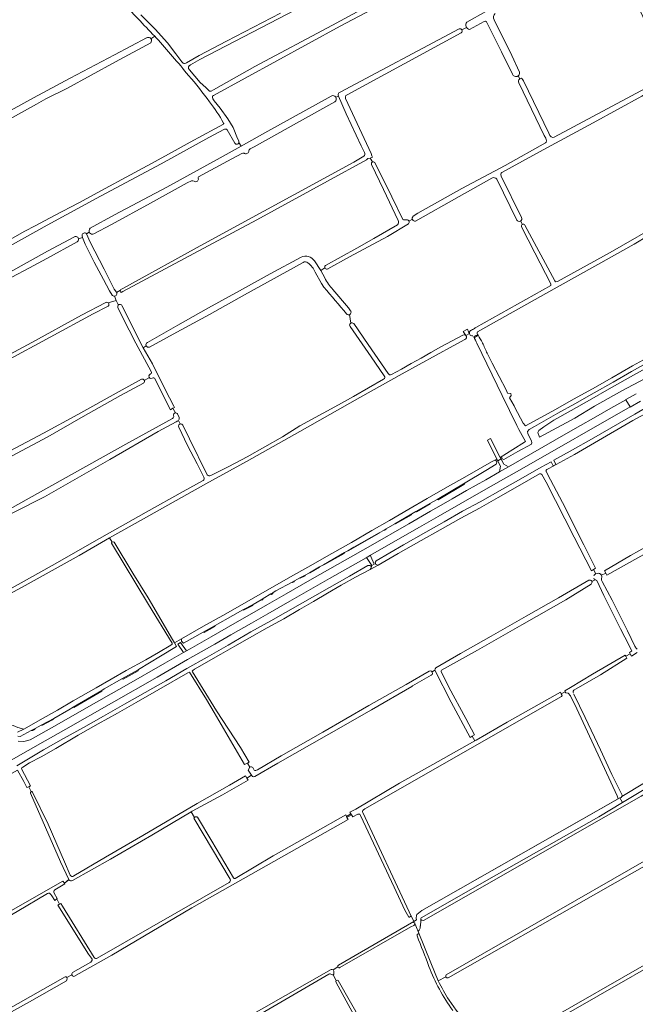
# Model space of a CAD drawing. Header units: metres. Extents: x 209813 to 223847, y 571801 to 587119.
# Tile 684 of 746: x 221455 to 221974, y 583363 to 584193. Entities that reach past the tile are written whole.
import ezdxf

# ---------------------------------------------------------------- set-up
doc = ezdxf.new("R2010")
doc.units = ezdxf.units.M
for name, color, linetype, lineweight in [('B-RO-GR-BEPLANTING_CULTUUR_BOSPLANTSOEN-GV', 8, 'Continuous', 0), ('B-RO-GR-BOUWLAND-GV', 8, 'Continuous', 0), ('B-RO-GR-GRAS-GV', 8, 'Continuous', 0), ('B-RO-KW-KUNSTWERK_STUW-GV', 8, 'Continuous', 0), ('B-RO-OG-WEG-GV', 8, 'Continuous', 0), ('B-RO-VH-ONVERHARD-GV', 8, 'Continuous', 0), ('B-RO-VH-VERHARDING_STRAATBAKSTEEN-GV', 8, 'Continuous', 0), ('B-RO-VW-MARKERING-G', 8, 'Continuous', 0)]:
    doc.layers.add(name, color=color, linetype=linetype, lineweight=lineweight)

msp = doc.modelspace()

# ---------------------------------------------------------------- linework, layer by layer
at = {"layer": 'B-RO-GR-BEPLANTING_CULTUUR_BOSPLANTSOEN-GV', "flags": 128}
msp.add_lwpolyline([(221987.68, 583901.823), (221969.919, 583892.145), (221952.106, 583881.911), (221935.517, 583872.456), (221919.882, 583863.675), (221905.473, 583855.4), (221896.94, 583850.006), (221892.614, 583846.781), (221891.872, 583845.173), (221893.17, 583841.161), (221923.156, 583857.211), (221939.642, 583867.251), (221962.774, 583880.158), (221982.437, 583890.728)], dxfattribs=at)
for points in [[(221830.569, 583802.684), (221806.909, 583788.676), (221807.658, 583788.455), (221829.496, 583801.205)], [(221801.156, 583785.415), (221788.845, 583778.474), (221789.534, 583778.208), (221801.048, 583784.89)], [(221785.476, 583776.552), (221771.184, 583768.195), (221771.648, 583768.052), (221785.143, 583775.746)], [(221757.999, 583760.504), (221736.517, 583748.309), (221731.427, 583745.379), (221731.693, 583745.169), (221757.942, 583760.124)], [(221763.982, 583763.984), (221762.065, 583762.863), (221762.534, 583762.725), (221763.81, 583763.47)], [(221728.752, 583743.839), (221710.978, 583733.596), (221711.27, 583733.435), (221728.397, 583743.082)], [(221707.621, 583731.659), (221699.228, 583726.816), (221699.412, 583726.736), (221707.592, 583731.433)], [(221695.643, 583724.793), (221691.132, 583722.377), (221691.436, 583722.305), (221695.476, 583724.324)], [(221686.437, 583719.862), (221684.505, 583718.827), (221684.946, 583718.523), (221686.394, 583719.133)], [(221668.444, 583710.079), (221666.67, 583709.024), (221667.185, 583708.592), (221668.261, 583709.18)], [(221651.558, 583700.087), (221643.052, 583695.454), (221643.6, 583695.128), (221651.388, 583699.269)], [(221660.214, 583705.184), (221658.354, 583704.077), (221659.003, 583703.757), (221659.948, 583704.212)], [(221619.492, 583682.221), (221609.54, 583676.636), (221610.389, 583676.272), (221619.29, 583681.422)], [(221554.755, 583645.036), (221540.839, 583637.377), (221541.926, 583637.046), (221554.487, 583644.117)], [(221523.936, 583627.604), (221499.717, 583613.331), (221500.328, 583613.088), (221524.01, 583626.863)], [(221483.355, 583603.917), (221472.793, 583598.173), (221474.026, 583598.142), (221482.298, 583602.644)], [(221467.618, 583595.359), (221464.451, 583593.636), (221465.825, 583593.787), (221467.332, 583594.693)]]:
    msp.add_lwpolyline(points, close=True, dxfattribs=at)
at = {"layer": 'B-RO-GR-BOUWLAND-GV', "flags": 128}
for points in [[(221618.779, 583609.005), (221612.396, 583619.788), (221598.015, 583643.078), (221596.569, 583642.372), (221572.033, 583628.199), (221552.875, 583617.377), (221537.242, 583608.285), (221520.955, 583599.266), (221503.999, 583589.761), (221485.198, 583578.651), (221472.671, 583571.633), (221463.051, 583566.403), (221457.235, 583562.914), (221456.374, 583562.116), (221456.279, 583561.533), (221463.637, 583547.02), (221462.232, 583546.322), (221464.247, 583542.163)], [(221500.283, 583470.997), (221527.001, 583486.814), (221558.489, 583505.026), (221604.382, 583532.266), (221631.69, 583547.493), (221645.293, 583555.375), (221646.355, 583553.654), (221650.291, 583555.951), (221647.473, 583560.154), (221648.91, 583562.686), (221646.756, 583566.195), (221644.264, 583564.942), (221618.779, 583609.005)], [(221462.232, 583546.322), (221460.696, 583545.559), (221458.025, 583550.685), (221452.749, 583560.261), (221376.188, 583516.93), (221365.278, 583510.114), (221331.191, 583490.728), (221285.55, 583464.138), (221284.233, 583463.511), (221285.067, 583461.689), (221303.237, 583425.866), (221325.47, 583382.908), (221326.819, 583380.065), (221326.847, 583379.641), (221326.703, 583379.263), (221326.442, 583379.056), (221328.901, 583374.773), (221407.556, 583419.003), (221491.172, 583466.519), (221492.366, 583464.882), (221496.178, 583467.93), (221489.166, 583482.88), (221463.732, 583540.788)], [(221465.593, 583541.703), (221478.707, 583514.637), (221492.6, 583483.062), (221497.318, 583471.704)], [(221478.225, 583456.166), (221452.578, 583441.054), (221410.642, 583416.712), (221312.084, 583361.812), (221268.453, 583337.662)], [(221481.684, 583454.322), (221480.93, 583455.513)], [(221515.312, 583401.824), (221512.855, 583405.099), (221486.725, 583446.31), (221488.129, 583447.197), (221486.134, 583451.713), (221484.181, 583450.466), (221481.684, 583454.322)], [(221790.022, 583420.458), (221790.002, 583421.124), (221790.106, 583421.625), (221790.452, 583422.057), (221790.988, 583422.248), (221791.437, 583422.127), (221791.751, 583421.807), (221792.001, 583421.374), (221788.346, 583430.437), (221787.134, 583429.311), (221784.605, 583428.104), (221724.902, 583393.806)], [(221499.154, 583389.482), (221514.736, 583398.322)], [(221306.259, 583280.155), (221386.161, 583325.583), (221493.012, 583386.061)], [(221494.508, 583385.395), (221498.652, 583387.547)], [(221715.476, 583388.135), (221602.822, 583322.294), (221601.775, 583322.457), (221600.316, 583322.815), (221600.027, 583323.371), (221595.208, 583320.607), (221597.24, 583317.59), (221547.52, 583289.424), (221550.61, 583280.304), (221563.757, 583241.702), (221579.327, 583193.748), (221587.378, 583169.772)], [(221719.097, 583387.692), (221721.832, 583382.922)], [(221719.611, 583390.723), (221719.726, 583388.799)], [(221723.513, 583382.738), (221752.445, 583331.854), (221750.7, 583330.857)], [(221746.838, 583335.074), (221746.726, 583335.306), (221721.603, 583381.243)]]:
    msp.add_lwpolyline(points, dxfattribs=at)
at = {"layer": 'B-RO-GR-BOUWLAND-GV'}
for points in [[(221497.318, 583471.704, 0.4291205), (221500.283, 583470.997)], [(221480.93, 583455.513, 0.4050558), (221478.225, 583456.166)], [(221800.007, 583394.679, 0.0050176), (221790.022, 583420.458)], [(221514.736, 583398.322, 0.3827117), (221515.312, 583401.824)], [(221719.04, 583391.854, -0.2142707), (221719.611, 583390.723)], [(221724.902, 583393.806, -0.4897109), (221723.118, 583394.25)], [(221820.088, 583357.596, -0.0653311), (221800.007, 583394.679)], [(221493.012, 583386.061, -0.2978702), (221494.508, 583385.395)], [(221498.652, 583387.547, -0.299557), (221499.154, 583389.482)], [(221717.884, 583387.925, 0.2756077), (221715.476, 583388.135)]]:
    msp.add_lwpolyline(points, format="xyb", dxfattribs=at)
for centre, radius, start, end in [((221464.676, 583541.219), 1.037, 27.818558, 206.264806), ((221718.657, 583388.673), 1.076, 224.089168, 6.692989), ((221722.578, 583381.965), 1.213, 39.572551, 217.723962)]:
    msp.add_arc(centre, radius, start, end, dxfattribs=at)
at = {"layer": 'B-RO-GR-GRAS-GV', "flags": 128}
for points in [[(221767.016, 584243.17), (221761.203, 584240.068), (221606.758, 584159.696), (221598.738, 584155.375), (221597.634, 584154.426), (221597.109, 584153.695), (221597.076, 584152.832), (221597.228, 584152.042), (221597.874, 584150.98), (221606.898, 584140.26), (221611.653, 584136.147), (221614.703, 584133.057), (221616.323, 584133.08), (221618.07, 584134.295), (221653.063, 584153.901), (221718.616, 584188.655), (221783.593, 584224.134), (221785.484, 584225.372)], [(221831.896, 584191.342), (221847.987, 584200.233), (221868.025, 584210.187), (221884.66, 584219.409), (221880.556, 584226.348), (221878.073, 584225.114), (221868.152, 584232.787), (221867.124, 584232.068), (221866.985, 584231.411), (221847.501, 584220.944), (221820.712, 584206.842), (221819.893, 584208.448)], [(221788.967, 584221.789), (221787.452, 584221.173), (221725.075, 584187.997), (221618.179, 584129.499), (221617.433, 584128.923), (221617.327, 584128.113), (221617.498, 584126.557), (221618.693, 584124.81), (221623.939, 584118.673), (221630.274, 584109.83), (221634.797, 584102.286), (221638.34, 584093.164), (221639.518, 584091.085)], [(221880.996, 584020.074), (221906.084, 583973.097), (221906.776, 583972.319), (221908.504, 583972.415), (221952.765, 583996.916), (222000, 584023.981), (222042.539, 584048.031), (222043.86, 584048.82), (222045.821, 584049.226), (222046.801, 584048.693), (222051.522, 584051.808), (222046.74, 584060.18), (222043.238, 584066.583), (222039.011, 584074.646), (222034.256, 584084.117), (222029.931, 584092.281), (222024.295, 584103.567), (222020.481, 584111.033), (222015.543, 584121.389), (222010.754, 584131.895), (222005.606, 584143.448), (222000.775, 584152.909), (221984.473, 584187.562), (221976.218, 584204.926)], [(221556.97, 584197.4), (221569.19, 584185.004), (221576.632, 584177.033), (221579.247, 584173.764), (221586.288, 584164.598), (221591.336, 584157.777), (221592.472, 584156.653), (221593.153, 584156.291), (221593.806, 584156.301), (221594.802, 584156.666), (221595.287, 584157), (221606.05, 584163.251), (221629.072, 584175.142), (221674.849, 584198.888)], [(221846.588, 584191.918), (221834.229, 584185.006)], [(221870.579, 584147.372), (221861.066, 584166.236), (221848.604, 584191.644)], [(221854.96, 584193.307), (221869.964, 584163.199), (221876.369, 584149.2)], [(221723.994, 584131.666), (221724.951, 584132.277), (221825.584, 584185.528)], [(221827.284, 584182.365), (221731.07, 584129.828), (221729.876, 584129.295), (221729.493, 584128.292), (221729.472, 584127.163), (221729.579, 584126.992), (221751.322, 584080.597), (221751.855, 584078.55), (221752.261, 584077.464), (221750.435, 584076.643), (221752.471, 584073.467)], [(221831.631, 584186.823), (221827.734, 584184.846)], [(221362.576, 584071.476), (221387.904, 584084.648), (221430.762, 584108.003), (221466.231, 584127.543), (221497.357, 584143.964), (221534.765, 584163.81), (221562.084, 584178.216)], [(221565.198, 584173.893), (221535.535, 584157.86), (221494.356, 584135.367), (221476.805, 584126.486), (221468.947, 584122.16), (221443.61, 584108.129), (221434.842, 584103.879), (221418.248, 584095.573), (221391.887, 584081.353), (221364.889, 584066.814)], [(221565.439, 584177.212), (221568.598, 584179.359)], [(221569.914, 584177.986), (221568.598, 584179.359)], [(221786.806, 584027.559), (221790.631, 584030.01), (221827.776, 584050.81), (221864.367, 584070.459), (221898.4, 584089.51), (221898.975, 584089.894), (221899.209, 584091.088), (221898.569, 584093.347), (221897.331, 584095.521), (221875.803, 584140.019), (221875.653, 584140.851), (221875.589, 584142.108), (221875.738, 584142.684), (221876.753, 584143.561), (221875.27, 584146.029)], [(221876.753, 584143.561), (221877.869, 584144.07), (221878.743, 584143.474), (221879.746, 584141.897), (221901.167, 584097.505), (221902.085, 584095.523), (221903.087, 584094.607), (221904.452, 584094.075), (221905.539, 584094.331), (221987.085, 584137.695), (221990.471, 584139.071), (221991.974, 584139.177), (221993.138, 584138.436), (221992.948, 584137.314), (221991.855, 584136.098), (221979.739, 584128.759), (221938.596, 584106.467), (221896.338, 584083.636), (221861.399, 584064.556)], [(221639.677, 584089.772), (221641.47, 584086.671), (221664.06, 584099.183), (221717.392, 584128.854)], [(221720.542, 584123.988), (221690.707, 584107.561), (221652.635, 584086.223), (221649.128, 584084.309)], [(221721.368, 584128.06), (221723.583, 584128.942)], [(221745.724, 584081.242), (221742.861, 584087.052), (221730.269, 584113.924), (221723.583, 584128.942)], [(221565.979, 584071.926), (221585.721, 584082.924), (221598.433, 584089.964), (221619.449, 584101.225), (221626.591, 584105.322)], [(221627.481, 584100.96), (221614.231, 584094.1), (221573.98, 584071.89), (221522.958, 584044.518), (221477.936, 584019.943), (221434.199, 583995.942), (221413.42, 583985.102), (221413.005, 583984.915)], [(221636.301, 584089.112), (221629.798, 584100.52)], [(221514.196, 584017.379), (221534.685, 584028.629), (221578.735, 584052.191), (221623.78, 584076.873), (221641.47, 584086.671)], [(221642.18, 584080.562), (221630.088, 584073.967), (221605.616, 584060.69)], [(221644.59, 584080.368), (221644.593, 584080.38)], [(221411.477, 583988.553), (221422.513, 583994.453), (221438.254, 584003.131), (221459.045, 584014.989), (221467.85, 584019.582), (221484.133, 584028.218), (221504.57, 584038.984), (221526.808, 584051.062), (221544.48, 584060.493), (221565.979, 584071.926)], [(221536.473, 583963.212), (221539.658, 583965.093), (221539.725, 583965.321), (221540.138, 583965.701), (221541.733, 583966.564), (221610.042, 584004.22), (221736.713, 584073.141), (221744.978, 584078.31)], [(221750.435, 584076.643), (221748.553, 584076.119), (221747.231, 584075.18), (221714.476, 584057.153), (221654.87, 584024.533), (221613.655, 584002.715), (221541.82, 583963.955), (221540.294, 583963.209), (221539.894, 583963.436), (221539.581, 583964.084), (221539.526, 583964.642), (221539.658, 583965.093)], [(221754.245, 584072.919), (221768.61, 584043.801), (221778.089, 584024.804)], [(221774.124, 584023.936), (221761.587, 584049.993), (221751.457, 584071.292), (221751.375, 584071.522)], [(221599.706, 584057.41), (221596.088, 584055.69), (221564.972, 584038.675), (221532.103, 584020.582), (221517.345, 584012.699)], [(221605.168, 584059.85), (221605.255, 584059.609)], [(221852.934, 584059.762), (221825.53, 584044.129), (221788.771, 584023.345)], [(221874.016, 584024.357), (221857.378, 584058.697)], [(221860.916, 584061.383), (221878.152, 584026.511)], [(221778.926, 584024.398), (221780.414, 584024.512)], [(221785.988, 584024.973), (221783.136, 584023.304)], [(221785.988, 584024.973), (221785.968, 584025.043)], [(221877.22, 584023.529), (221878.831, 584020.59)], [(221510.973, 584012.775), (221513.393, 584014.018)], [(221712.671, 583985.891), (221739.232, 584000.637), (221753.498, 584008.762), (221773.523, 584020.232)], [(221782.693, 584021.079), (221764.946, 584010.312), (221732.939, 583993.227), (221714.771, 583983.103)], [(221902.833, 583970.582), (221889.228, 583996.562), (221878.071, 584018.499)], [(221503.266, 584006.079), (221477.591, 583991.948), (221462.862, 583983.972), (221448.107, 583976.044), (221433.327, 583968.162), (221418.522, 583960.329), (221403.692, 583952.543), (221388.882, 583944.478), (221359.279, 583928.318), (221329.699, 583912.117), (221299.419, 583895.495), (221269.115, 583878.917), (221253.954, 583870.644), (221243.987, 583865.426), (221234.1, 583860.113), (221224.446, 583854.791), (221215.023, 583849.466), (221205.657, 583844.044)], [(221409.33, 583964.569), (221408.451, 583964.083), (221410.027, 583960.517), (221428.842, 583970.773), (221477.997, 583998.031), (221500.923, 584010.264)], [(221504.308, 584008.534), (221507.727, 584009.708), (221507.325, 584010.924)], [(221532.583, 583961.1), (221530.33, 583964.609), (221525.408, 583974.102), (221517.442, 583988.717), (221509.864, 584004.091), (221507.727, 584009.708)], [(221510.477, 584013.235), (221510.633, 584013.137)], [(221511.035, 584012.663), (221514.208, 584005.59), (221525.835, 583982.995), (221533.548, 583967.729), (221534.408, 583966.103), (221536.312, 583963.522)], [(222034.081, 583994.971), (222033.418, 583994.608), (222025.677, 584008.231), (222011.357, 584000.026), (221998.198, 583992.595), (221988.176, 584012.942), (221985.17, 584011.252), (221973.048, 584004.088), (221942.425, 583986.929), (221905.745, 583966.348), (221840.985, 583929.942)], [(221562.405, 583921.103), (221588.203, 583935.753), (221614.076, 583950.272), (221640.022, 583964.661), (221666.039, 583978.919), (221692.128, 583993.045)], [(221703.447, 583989.799), (221708.8, 583981.875), (221712.21, 583983.943)], [(221693.773, 583988.514), (221644.433, 583961.248), (221614.937, 583944.733), (221584.128, 583927.978), (221564.263, 583917.236)], [(221711.296, 583967.656), (221709.228, 583970.844), (221704.089, 583980.503)], [(221708.8, 583981.875), (221712.063, 583975.521)], [(221718.998, 583965.696), (221732.046, 583950.348), (221733.895, 583947.693), (221734.028, 583947.46)], [(221839.638, 583933.654), (221902.733, 583969.015)], [(221529.353, 583954.459), (221535.927, 583956.558), (221534.544, 583960.125)], [(221535.972, 583956.441), (221535.927, 583956.558)], [(221535.972, 583956.441), (221537.941, 583952.649)], [(221228.657, 583796.779), (221245.265, 583805.432), (221273.294, 583819.592), (221308.802, 583837.976), (221347.928, 583858.701), (221431.615, 583903.41), (221464.835, 583921.174), (221506.9, 583944.078), (221527.324, 583954.777)], [(221528.729, 583951.359), (221516.786, 583945.189), (221480.446, 583925.498), (221443.086, 583905.426), (221406.657, 583885.944), (221377.486, 583870.373), (221342.788, 583851.963), (221310.617, 583834.707), (221280.101, 583818.779), (221251.996, 583804.252), (221229.833, 583792.734)], [(221565.479, 583896.611), (221552.625, 583920.505), (221541.387, 583942.28), (221537.425, 583950.611)], [(221540.958, 583952.248), (221547.185, 583939.455), (221556.093, 583921.743), (221558.919, 583916.666), (221561.426, 583918.262)], [(221733.026, 583944.662), (221733.939, 583937.271)], [(221762.336, 583892.797), (221751.158, 583908.948), (221733.409, 583934.473)], [(221736.462, 583936.984), (221748.791, 583919.288), (221765.64, 583894.827)], [(221768.336, 583893.991), (221776.69, 583898.593), (221785.027, 583903.226), (221793.348, 583907.89), (221801.651, 583912.584), (221809.937, 583917.309), (221828.486, 583927.275), (221829.835, 583927.553), (221831.191, 583926.972), (221828.909, 583930.305), (221832.428, 583932.316), (221833.301, 583930.146), (221834.11, 583928.554)], [(221834.11, 583928.554), (221834.174, 583930.014), (221835.138, 583931.047)], [(221830.281, 583923.654), (221820.48, 583918.347), (221777.286, 583894.737), (221741.708, 583874.571), (221691.057, 583845.914), (221646.13, 583820.72), (221611.832, 583801.723), (221559.235, 583772.191), (221530.373, 583756.298)], [(221834.11, 583928.554), (221831.191, 583926.972)], [(221836.386, 583926.772), (221836.093, 583926.772)], [(221558.919, 583916.666), (221566.581, 583902.903), (221577.312, 583881.423), (221584.666, 583867.277), (221585.194, 583866.301), (221583.966, 583865.525)], [(221857.354, 583822.546), (221849.322, 583838.629), (221852.059, 583839.968), (221860.121, 583824.101), (221870.659, 583830.822), (221880.73, 583836.916), (221881.343, 583837.446), (221875.86, 583847.679), (221874.216, 583850.974), (221861.874, 583876.464), (221840.37, 583920.381)], [(221845.208, 583920.716), (221845.267, 583920.595)], [(221849.195, 583911.924), (221853.445, 583903.641), (221865.13, 583881.093), (221866.251, 583878.177), (221868.981, 583877.893), (221869.499, 583876.423), (221867.882, 583874.303), (221871.8, 583867.723), (221872.475, 583866.297), (221879.534, 583852.889), (221881.326, 583850.651), (221906.762, 583864.481), (221921.952, 583873.323), (221938.055, 583882.046), (221954.23, 583891.09), (221971.809, 583901.299), (221987.3, 583909.738)], [(221176.673, 583681.003), (221184.389, 583684.752), (221220.027, 583704.428), (221259.993, 583726.587), (221291.998, 583744.133), (221323.016, 583761.755), (221357.471, 583780.603), (221392.272, 583799.385), (221422.732, 583816.205), (221446.069, 583829.343), (221474.754, 583844.641), (221503.622, 583860.419), (221538.716, 583879.736), (221557.353, 583890.013)], [(221559.789, 583889.045), (221564.069, 583891.455)], [(221564.886, 583894.382), (221565.531, 583894.861)], [(221567.327, 583891.338), (221566.428, 583890.972)], [(221586.013, 583861.65), (221583.966, 583865.525), (221581.921, 583864.232), (221568.308, 583891.058)], [(221697.887, 583854.468), (221710.728, 583861.42), (221723.531, 583868.442), (221736.294, 583875.535), (221749.018, 583882.699), (221761.769, 583889.974)], [(221559.03, 583886.861), (221539.663, 583876.321), (221508.145, 583858.701), (221478.457, 583841.483), (221412.72, 583806.519), (221379.224, 583788.302), (221342.589, 583768.29), (221300.205, 583744.738), (221265.615, 583725.823), (221237.516, 583710.339), (221211.038, 583695.552)], [(221988.481, 583864.37), (221972.158, 583855.191), (221939.6, 583836.396), (221922.758, 583826.694), (221901.051, 583814.845), (221899.338, 583813.843), (221899.17, 583813.702), (221899.028, 583813.538), (221898.912, 583813.354), (221898.825, 583813.155), (221898.769, 583812.944), (221898.747, 583812.728), (221898.757, 583812.511), (221898.8, 583812.298), (221898.875, 583812.094), (221902.55, 583805.073), (221912.623, 583786.178), (221930.764, 583750.297), (221940.583, 583730.564), (221938.693, 583729.439)], [(221362.707, 583733.692), (221371.64, 583738.582), (221405.106, 583757.012), (221453.091, 583784.385), (221500.907, 583811.148), (221544.355, 583835.256), (221583.475, 583856.813)], [(221584.6, 583858.622), (221584.398, 583859.689)], [(221587.889, 583860.725), (221589.183, 583857.633)], [(221586.717, 583854.15), (221571.402, 583845.866), (221530.664, 583822.431), (221475.707, 583790.893), (221449.43, 583777.616), (221436.788, 583770.575), (221381.566, 583739.535), (221364.256, 583730.31)], [(221588.126, 583854.91), (221586.717, 583854.15)], [(221588.63, 583855.302), (221590.18, 583852.389)], [(221610.157, 583807.327), (221604.543, 583818.573), (221596.243, 583834.197), (221588.969, 583849.621)], [(221592.285, 583851.41), (221597.942, 583839.77), (221612.977, 583809.469)], [(221615.843, 583808.842), (221631.256, 583816.531), (221646.497, 583824.556), (221661.559, 583832.912), (221676.433, 583841.597), (221691.115, 583850.605), (221697.887, 583854.468)], [(221534.42, 583752.717), (221550.104, 583726.473), (221562.944, 583705.717), (221583.586, 583670.476), (221585.167, 583667.715), (221591.325, 583671.057), (221609.83, 583681.664), (221628.722, 583692.176), (221683.183, 583723.314), (221697.75, 583731.618), (221718.013, 583743.082), (221734.709, 583752.412), (221751.866, 583762.42), (221766.76, 583770.878), (221783.017, 583780.503), (221798.575, 583789.56), (221815.647, 583799.174), (221830.211, 583807.443), (221852.702, 583820.261), (221857.354, 583822.546)], [(221893.254, 583810.227), (221874.725, 583799.58), (221858.475, 583790.354), (221842.647, 583781.208), (221827.027, 583772.968), (221809.549, 583763.026), (221793.413, 583753.952), (221774.128, 583742.921), (221757.204, 583733.218), (221750.5, 583729.686), (221737.958, 583722.991), (221725.978, 583716.446), (221714.5, 583709.565), (221702.608, 583702.572), (221690.756, 583695.765), (221677.451, 583687.89), (221663.469, 583680.345), (221648.548, 583671.921), (221636.083, 583664.98), (221624.385, 583658.243), (221602.061, 583645.504), (221600.656, 583644.452), (221600.061, 583644.142)], [(221940.691, 583725.886), (221938.693, 583729.439), (221937.052, 583728.461), (221922.411, 583756.719), (221898.988, 583803.089), (221895.297, 583809.7)], [(221393.131, 583683.424), (221482.154, 583732.962), (221522.062, 583755.793), (221561.47, 583777.933), (221592.54, 583795.253), (221609.347, 583804.69)], [(221949.206, 583726.524), (221948.125, 583728.496), (221969.944, 583741.388), (222005.178, 583760.941), (222006.129, 583759.137), (222009.779, 583761.056), (222008.87, 583762.831), (222032.055, 583775.813), (222044.18, 583782.27)], [(221532.562, 583752.67), (221530.373, 583756.298), (221504.848, 583741.288), (221461.725, 583717.481), (221403.888, 583685.965), (221366.997, 583664.715), (221340.559, 583650.449), (221306.753, 583632.127), (221273.33, 583613.095), (221222.408, 583584.747), (221219.879, 583583.292)], [(222006.129, 583759.137), (222007.189, 583757.126), (221985.859, 583744.656), (221950.134, 583724.833), (221949.206, 583726.524)], [(221427.576, 583628.647), (221446.036, 583598.701), (221449.238, 583597.847), (221453.023, 583596.256), (221458.038, 583594.742), (221458.827, 583595.109), (221472.016, 583602.77), (221486.55, 583610.843), (221499.739, 583618.716), (221519.315, 583629.779), (221544.502, 583644.296), (221560.974, 583653.3), (221571.798, 583659.605), (221582.185, 583665.789), (221583.237, 583666.581), (221583.391, 583666.672), (221583.394, 583667.424), (221563.355, 583700.027), (221532.216, 583751.665)], [(221945.579, 583724.677), (221949.206, 583726.524)], [(221805.818, 583646.535), (221826.528, 583658.628), (221852.506, 583673.354), (221882.015, 583690.132), (221909.253, 583705.729), (221934.977, 583720.504)], [(221936.723, 583717.275), (221915.541, 583704.003), (221878.365, 583682.914), (221841.09, 583661.521), (221810.569, 583644.634)], [(221937.506, 583719.371), (221940.16, 583720.922)], [(221939.495, 583721.518), (221939.076, 583722.25)], [(221970.957, 583661.581), (221965.345, 583672.358), (221961.509, 583679.632), (221947.627, 583707.532), (221941.521, 583720.202)], [(221946.211, 583719.502), (221954.586, 583703.6), (221967.489, 583677.805), (221973.781, 583664.768)], [(221911.637, 583624.77), (221914.981, 583626.49), (221914.596, 583627.279), (221919.441, 583630.095), (221938.052, 583641.264), (221965.439, 583657.305), (221965.998, 583656.32)], [(221975.747, 583659.459), (221970.949, 583656.44), (221969.813, 583658.521), (221965.998, 583656.32), (221966.901, 583654.732), (221944.703, 583640.819), (221922.196, 583627.625)], [(221969.813, 583658.521), (221969.227, 583659.595), (221970.781, 583660.524)], [(221600.061, 583644.142), (221600.077, 583643.944), (221600.398, 583643.355), (221620.855, 583610.204), (221640.848, 583579.28), (221648.256, 583567.064), (221646.756, 583566.195), (221648.91, 583562.686)], [(221801.869, 583640.28), (221786.166, 583631.444), (221785.413, 583630.9), (221751.415, 583611.088), (221715.429, 583590.502), (221672.584, 583566.304), (221652.961, 583554.812)], [(221655.245, 583560.67), (221675.294, 583572.26), (221710.429, 583592.412), (221749.347, 583614.777), (221780.747, 583632.623), (221800.04, 583643.733)], [(221802.597, 583643.231), (221805.068, 583644.575)], [(221836.509, 583588.891), (221834.763, 583587.788), (221818.641, 583617.656), (221805.068, 583644.575)], [(221810.275, 583643.365), (221816.827, 583630.305), (221831.201, 583603.97), (221838.494, 583590.145), (221836.509, 583588.891), (221838.605, 583584.887), (221839.856, 583585.585), (221865.955, 583600.739), (221910.958, 583625.956), (221911.637, 583624.77)], [(221789.491, 583433.923), (221789.193, 583435.478), (221789.424, 583437.627), (221789.788, 583438.454), (221793.912, 583442.01), (221959.617, 583536.17), (221958.885, 583538.482), (221924.708, 583612.142), (221919.31, 583622.937), (221917.544, 583625.256), (221915.405, 583625.623), (221914.981, 583626.49)], [(221911.637, 583624.77), (221912.173, 583623.834)], [(221922.295, 583624.51), (221931.664, 583604.729), (221944.702, 583577.472), (221954.313, 583556.687), (221962.913, 583539.047)], [(221911.927, 583622.553), (221745.763, 583527.764), (221744.666, 583526.888)], [(221636.394, 583468.798), (221668.433, 583487.944), (221701.895, 583506.911), (221729.717, 583522.605), (221730.333, 583521.322), (221734.125, 583523.476), (221733.317, 583524.768), (221738.192, 583527.511), (221775.168, 583549.263), (221807.671, 583567.632), (221838.605, 583584.887)], [(222069.956, 583531.834), (222068.372, 583534.574), (222051.324, 583562.091), (222047.309, 583569.376), (222042.469, 583567.516), (222040.75, 583573.139), (222039.926, 583574.086), (221979.19, 583538.466), (221795.365, 583433.576), (221793.967, 583433.617), (221793.145, 583434.279), (221793.162, 583431.987), (221792.654, 583428.135), (221792.443, 583427.055), (221791.617, 583425.32), (221790.819, 583424.285), (221801.607, 583397.729), (221807.901, 583382.472)], [(221651.291, 583562.398), (221652.588, 583560.318)], [(221651.22, 583554.893), (221650.291, 583555.951), (221646.355, 583553.654), (221647.429, 583551.715), (221625.886, 583539.435), (221600.282, 583525.683)], [(221962.773, 583538.036), (221981.845, 583549.588)], [(221632.159, 583468.258), (221601.639, 583519.859), (221602.292, 583520.284), (221599.255, 583525.075), (221566.272, 583505.574), (221531.383, 583485.295), (221499.156, 583467.179)], [(221600.282, 583525.683), (221599.255, 583525.075)], [(221744.081, 583524.524), (221783.255, 583440.808), (221787.275, 583432.633), (221789.491, 583433.923)], [(221814.643, 583387.591), (222063.473, 583530.466), (222064.762, 583530.549), (222066.204, 583529.556)], [(222065.376, 583526.767), (221816.212, 583385.224)], [(221742.332, 583522.149), (221741.697, 583523.141), (221739.99, 583523.196), (221735.7, 583520.794), (221734.694, 583522.508), (221730.795, 583520.479), (221731.803, 583518.638), (221599.82, 583444.109), (221532.451, 583404.322), (221509.202, 583391.15), (221500.42, 583386.318)], [(221602.292, 583520.284), (221603.112, 583520.817), (221603.296, 583520.897), (221603.491, 583520.945), (221603.692, 583520.959), (221603.891, 583520.939), (221604.085, 583520.885), (221604.267, 583520.799), (221604.431, 583520.684), (221604.574, 583520.543), (221616.702, 583500.282), (221635.059, 583469.385)], [(221784.765, 583437.737), (221784.634, 583437.191), (221783.677, 583436.408), (221782.91, 583436.249), (221779.717, 583442.179), (221770.629, 583461.467), (221742.332, 583522.149)], [(221496.231, 583467.851), (221492.366, 583464.882), (221492.822, 583464.256), (221484.402, 583459.33)], [(221520.12, 583401.66), (221631.433, 583465.505)], [(221483.636, 583456.559), (221486.393, 583451.878), (221486.134, 583451.713), (221488.129, 583447.197), (221489.277, 583447.924), (221490.806, 583445.428)], [(221490.806, 583445.428), (221517.427, 583402.338)], [(221880.176, 583337.468), (222004.66, 583409.033), (222061.188, 583440.727)], [(221723.773, 583395.81), (221787.275, 583432.633)], [(222062.506, 583438.62), (221882.995, 583335.618)], [(221498.652, 583387.547), (221494.508, 583385.395), (221494.854, 583384.182), (221494.027, 583382.495), (221462.872, 583364.814), (221391.873, 583325.392), (221391.236, 583324.65), (221391.295, 583323.589), (221438.053, 583243.072), (221438.335, 583240.416), (221439.708, 583240.272), (221542.497, 583301.022), (221543.714, 583303.086), (221536.411, 583317.796), (221556.573, 583330.391), (221581.214, 583344.087), (221593.649, 583322.921), (221595.208, 583320.607), (221600.027, 583323.371), (221599.629, 583324.138), (221599.83, 583325.254), (221717.524, 583392.101)], [(221719.04, 583391.854), (221723.118, 583394.25)], [(221807.901, 583382.472), (221814.216, 583385.828)]]:
    msp.add_lwpolyline(points, dxfattribs=at)
at = {"layer": 'B-RO-GR-GRAS-GV'}
for points in [[(221568.598, 584179.359, -0.0007305), (221540.391, 584208.864)], [(221855.987, 584198.479, 0.3788813), (221854.96, 584193.307)], [(221848.604, 584191.644, 0.2883545), (221846.588, 584191.918)], [(221597.208, 584146.262, 0.0091904), (221569.914, 584177.986)], [(221614.925, 584123.939, 0.015657), (221597.208, 584146.262)], [(221723.583, 584128.942, -0.3026217), (221723.994, 584131.666)], [(221626.697, 584106.144, 0.0326285), (221614.925, 584123.939)], [(221626.591, 584105.322, 0.4331043), (221626.697, 584106.144)], [(221629.798, 584100.52, 0.3049366), (221627.481, 584100.96)], [(221636.515, 584088.837, -0.0742635), (221636.301, 584089.112)], [(221643.96, 584080.629, 0.2353146), (221642.18, 584080.562)], [(221644.593, 584080.38, -0.0242885), (221643.96, 584080.629)], [(221648.096, 584082.743, -0.4711065), (221644.59, 584080.368)], [(221649.128, 584084.309, 0.2490294), (221648.096, 584082.743)], [(221744.978, 584078.31, 0.3740626), (221745.724, 584081.242)], [(221861.399, 584064.556, 0.272687), (221860.808, 584061.651)], [(221601.94, 584057.03, 0.169756), (221599.706, 584057.41)], [(221605.255, 584059.609, -0.7553876), (221601.94, 584057.03)], [(221605.616, 584060.69, 0.1343311), (221605.168, 584059.85)], [(221857.378, 584058.697, 0.3507279), (221852.934, 584059.762)], [(221773.523, 584020.232, 0.3239375), (221774.124, 584023.936)], [(221778.089, 584024.804, 0.3235352), (221778.926, 584024.398)], [(221500.923, 584010.264, -0.0228197), (221501.04, 584010.318)], [(221503.429, 584006.186, -0.0411488), (221503.266, 584006.079)], [(221507.325, 584010.924, -0.6494962), (221510.477, 584013.235)], [(221510.633, 584013.137, -0.1000755), (221510.973, 584012.775)], [(221692.128, 583993.045, -0.3720032), (221703.447, 583989.799)], [(221697.918, 583988.236, 0.325253), (221693.773, 583988.514)], [(221704.089, 583980.503, 0.103633), (221697.918, 583988.236)], [(221712.063, 583975.521, 0.088757), (221718.998, 583965.696)], [(221730.446, 583945.226, 0.0056784), (221711.296, 583967.656)], [(221902.733, 583969.015, 0.2207604), (221902.833, 583970.582)], [(221527.324, 583954.777, -0.038156), (221527.485, 583954.847)], [(221835.138, 583931.047, 0.0081937), (221838.36, 583932.884)], [(221838.36, 583932.884, 0.0034445), (221839.638, 583933.654)], [(221831.191, 583926.972, -0.5456314), (221830.281, 583923.654)], [(221836.093, 583926.772, -0.3147373), (221834.11, 583928.554)], [(221837.011, 583926.527, 0.2525958), (221836.386, 583926.772)], [(221840.37, 583920.381, 0.0599299), (221837.744, 583925.5)], [(221840.985, 583929.942, 0.246432), (221840.652, 583928.423)], [(221840.652, 583928.423, -0.0018429), (221841.381, 583927.247)], [(221841.381, 583927.247, -0.010375), (221845.208, 583920.716)], [(221845.267, 583920.595, 0.0142317), (221849.195, 583911.924)], [(221565.531, 583894.861, 0.3416518), (221565.479, 583896.611)], [(221568.308, 583891.058, 0.3460364), (221567.327, 583891.338)], [(221761.769, 583889.974, 0.4251498), (221762.336, 583892.797)], [(221765.64, 583894.827, 0.404303), (221768.336, 583893.991)], [(221559.141, 583886.929, -0.0273169), (221559.03, 583886.861)], [(221583.475, 583856.813, 0.2614865), (221584.6, 583858.622)], [(221589.183, 583857.633, -0.276511), (221588.63, 583855.302)], [(221609.347, 583804.69, 0.400097), (221610.157, 583807.327)], [(221612.977, 583809.469, 0.4077586), (221615.843, 583808.842)], [(221895.297, 583809.7, 0.3642845), (221893.254, 583810.227)], [(221532.216, 583751.665, -0.3454103), (221532.562, 583752.67)], [(221532.562, 583752.67, -0.3266507), (221534.42, 583752.717)], [(221939.154, 583724.132, -0.2171768), (221940.691, 583725.886)], [(221940.931, 583725.982, -0.1220733), (221942.81, 583726.317)], [(221942.81, 583726.317, -0.0908001), (221944.789, 583725.688)], [(221945.811, 583724.043, -0.2313259), (221945.819, 583722.85)], [(221941.521, 583720.202, 0.1906568), (221940.602, 583720.746)], [(221945.819, 583722.85, 0.0801768), (221945.508, 583721.471)], [(221945.508, 583721.471, 0.1546609), (221946.211, 583719.502)], [(221970.781, 583660.524, 0.3824799), (221970.957, 583661.581)], [(221973.781, 583664.768, 0.0705505), (221975.772, 583662.259)], [(221805.068, 583644.575, -0.3170048), (221805.818, 583646.535)], [(221810.569, 583644.634, 0.3522076), (221810.275, 583643.365)], [(221912.173, 583623.834, -0.35647), (221911.927, 583622.553)], [(221922.196, 583627.625, 0.2330243), (221921.637, 583626.253)], [(221921.637, 583626.253, 0.055577), (221921.881, 583625.32)], [(221648.91, 583562.686, -0.4184385), (221651.291, 583562.398)], [(221652.588, 583560.318, 0.3650975), (221653.778, 583559.994)], [(221653.778, 583559.994, 0.0240401), (221655.245, 583560.67)], [(221652.961, 583554.812, -0.3003142), (221651.22, 583554.893)], [(221962.913, 583539.047, -0.1445167), (221962.773, 583538.036)], [(221744.666, 583526.888, 0.3523749), (221744.12, 583524.439)], [(221499.156, 583467.179, -0.380785), (221496.231, 583467.851)], [(221631.433, 583465.505, 0.4129146), (221632.174, 583468.22)], [(221635.059, 583469.385, 0.3551423), (221636.394, 583468.798)], [(221484.402, 583459.33, 0.4242023), (221483.636, 583456.559)], [(221517.427, 583402.338, 0.40376), (221520.12, 583401.66)], [(221717.524, 583392.101, -0.2660766), (221719.04, 583391.854)], [(221723.118, 583394.25, -0.4308221), (221723.773, 583395.81)], [(221500.42, 583386.318, -0.3283569), (221498.652, 583387.547)], [(221807.901, 583382.472, 0.0302702), (221816.906, 583366.196)], [(221816.906, 583366.196, 0.0023302), (221833.336, 583343.58)]]:
    msp.add_lwpolyline(points, format="xyb", dxfattribs=at)
for centre, radius, start, end in [((221835.012, 584188.892), 3.964, 141.822176, 257.831008), ((221826.23, 584183.837), 1.811, 305.586444, 109.825392), ((221563.162, 584175.709), 2.728, 318.262844, 115.55497), ((221873.424, 584148.446), 3.041, 200.678585, 12.422567), ((221718.975, 584126.426), 2.898, 302.739311, 121.284548), ((221637.827, 584090.214), 1.902, 226.371403, 29.611301), ((221752.962, 584071.91), 1.632, 38.16658, 194.80565), ((221781.168, 584022.539), 2.111, 316.237334, 104.095814), ((221788.266, 584025.675), 2.383, 127.77684, 280.74932), ((221876.03, 584025.538), 2.335, 210.391192, 23.881723), ((221515.976, 584015.177), 2.831, 128.955492, 297.938053), ((221879.624, 584019.118), 1.672, 34.868453, 200.535228), ((221501.939, 584008.082), 2.411, 308.15131, 104.095814), ((221713.838, 583984.586), 1.75, 131.810681, 303.667631), ((221534.425, 583962.346), 2.224, 214.069394, 52.529612), ((221528.096, 583953.099), 1.852, 289.97744, 109.825392), ((221539.287, 583951.225), 1.96, 31.483868, 200.535228), ((221732.092, 583946.573), 2.127, 219.289265, 23.881723), ((221735.029, 583935.616), 1.982, 43.665375, 217.723962), ((221563.364, 583919.183), 2.146, 116.542031, 292.208476), ((221558.121, 583888.398), 1.789, 304.756756, 104.095814), ((221565.537, 583892.623), 1.876, 110.310222, 297.938053), ((221586.265, 583859.797), 1.87, 29.751628, 183.346494), ((221590.606, 583850.553), 1.885, 27.051839, 211.994384), ((221942.735, 583723.277), 3.169, 13.985396, 51.566202), ((221935.746, 583718.834), 1.84, 302.066031, 115.55497), ((221941.092, 583722.63), 1.946, 214.867674, 257.831008), ((221801.039, 583642.05), 1.955, 295.130539, 121.284548), ((221815.494, 583386.452), 1.422, 126.753092, 297.938053)]:
    msp.add_arc(centre, radius, start, end, dxfattribs=at)
at = {"layer": 'B-RO-KW-KUNSTWERK_STUW-GV', "flags": 128}
msp.add_lwpolyline([(221837.984, 583926.149), (221838.507, 583925.294), (221841.121, 583926.895), (221840.963, 583927.152), (221840.116, 583926.633), (221839.75, 583927.231)], close=True, dxfattribs=at)
at = {"layer": 'B-RO-OG-WEG-GV', "flags": 128}
for points in [[(221986.535, 583905.222), (221970.975, 583896.68), (221955.489, 583887.539), (221939.495, 583878.639), (221922.979, 583869.264), (221908.764, 583861.43), (221889.114, 583850.251), (221884.469, 583847.524), (221883.281, 583845.939), (221883.541, 583844.175), (221886.642, 583837.767), (221886.778, 583836.601), (221886.5, 583835.303), (221875.085, 583829.003), (221863.058, 583822.423), (221861.813, 583822.961), (221861.211, 583824.201), (221861.66, 583825.083), (221860.121, 583824.101), (221863.058, 583818.317), (221867.069, 583816.24), (221915.606, 583843.962), (221927.794, 583850.88), (221938.878, 583857.097), (221953.59, 583865.57), (221966.192, 583872.723), (221966.08, 583872.919), (221974.737, 583877.859)], [(221982.437, 583890.728), (221962.774, 583880.158), (221939.642, 583867.251), (221923.156, 583857.211), (221893.17, 583841.161), (221891.872, 583845.173), (221892.614, 583846.781), (221896.94, 583850.006), (221905.473, 583855.4), (221919.882, 583863.675), (221935.517, 583872.456), (221952.106, 583881.911), (221969.919, 583892.145), (221987.68, 583901.823)], [(221978.447, 583871.472), (221969.799, 583866.535), (221969.688, 583866.73), (221878.231, 583814.495), (221862.906, 583805.709), (221846.132, 583796.181), (221807.893, 583774.191), (221791.887, 583765.253), (221771.789, 583753.765), (221750.609, 583741.618), (221750.893, 583740.374), (221753.894, 583734.139), (221751.844, 583733.043), (221747.918, 583738.787), (221746.894, 583739.463), (221716.199, 583722), (221698.45, 583711.815), (221682.68, 583702.829), (221664.069, 583692.092), (221650.253, 583684.279), (221632.8, 583674.318), (221619.186, 583666.617), (221596.291, 583653.572), (221570.521, 583638.834), (221493.583, 583594.942), (221480.594, 583587.542), (221476.076, 583585.019), (221461.864, 583576.812), (221447.423, 583568.591)], [(221452.368, 583564.016), (221456.374, 583566.521), (221474.687, 583577.299), (221491.662, 583586.871), (221508.404, 583596.343), (221525.393, 583605.911), (221543.184, 583615.974), (221577.86, 583635.709), (221595.671, 583645.972), (221612.861, 583655.701), (221630.697, 583665.83), (221649.768, 583676.84), (221666.673, 583686.2), (221716.058, 583714.366), (221732.883, 583724.02), (221748.465, 583733.014), (221750.04, 583732.887), (221751.371, 583732.009), (221751.339, 583730.974), (221750.5, 583729.686), (221757.204, 583733.218), (221755.125, 583733.808), (221754.671, 583735.441), (221755.339, 583736.948), (221778.557, 583750.482), (221797.345, 583761.147), (221812.728, 583769.718), (221828.277, 583778.619), (221843.082, 583786.703), (221862.124, 583797.31), (221879.359, 583807.196), (221894.591, 583815.742), (221903.021, 583820.454), (221904.77, 583816.875), (221907.186, 583818.194), (221905.428, 583821.793), (221919.191, 583829.449), (221939.074, 583840.741), (221973.644, 583860.659), (221990.594, 583870.32)], [(221453.382, 583584.704), (221458.065, 583584.579), (221463.626, 583585.806), (221481.577, 583595.968), (221521.562, 583618.744), (221531.701, 583624.59), (221544.825, 583632.062), (221577.037, 583650.455), (221592.825, 583659.504), (221588.091, 583666.574), (221590.393, 583667.909), (221595.315, 583660.895), (221598.55, 583662.703), (221616.172, 583672.783), (221630.864, 583681.218), (221663.88, 583700.036), (221679.555, 583708.947), (221701.572, 583721.562), (221750.712, 583749.637), (221783.124, 583768.208), (221801.331, 583778.717), (221810.2, 583783.776), (221819.501, 583789.134), (221831.721, 583796.05), (221847.887, 583805.249), (221859.46, 583811.887), (221860.267, 583816.676), (221857.354, 583822.546), (221855.625, 583821.697), (221856.422, 583821.504), (221857.071, 583821.006), (221857.238, 583820.094), (221856.762, 583818.364), (221847.971, 583813.161), (221830.569, 583802.684), (221829.496, 583801.205), (221807.658, 583788.455), (221806.909, 583788.676), (221801.156, 583785.415), (221801.048, 583784.89), (221789.534, 583778.208), (221788.845, 583778.474), (221785.476, 583776.552), (221785.143, 583775.746), (221771.648, 583768.052), (221771.184, 583768.195), (221763.982, 583763.984), (221763.81, 583763.47), (221762.534, 583762.725), (221762.065, 583762.863), (221757.999, 583760.504), (221757.942, 583760.124), (221731.693, 583745.169), (221731.427, 583745.379), (221728.752, 583743.839), (221728.397, 583743.082), (221711.27, 583733.435), (221710.978, 583733.596), (221707.621, 583731.659), (221707.592, 583731.433), (221699.412, 583726.736), (221699.228, 583726.816), (221695.643, 583724.793), (221695.476, 583724.324), (221691.436, 583722.305), (221691.132, 583722.377), (221686.437, 583719.862), (221686.394, 583719.133), (221684.946, 583718.523), (221684.505, 583718.827), (221670.887, 583711.532), (221668.444, 583710.079), (221668.261, 583709.18), (221667.185, 583708.592), (221666.67, 583709.024), (221660.214, 583705.184), (221659.948, 583704.212), (221659.003, 583703.757), (221658.354, 583704.077), (221651.558, 583700.087), (221651.388, 583699.269), (221643.6, 583695.128), (221643.052, 583695.454), (221634.367, 583690.724), (221619.492, 583682.221), (221619.29, 583681.422), (221610.389, 583676.272), (221609.54, 583676.636), (221592.816, 583667.346), (221591.096, 583669.103), (221591.325, 583671.057), (221585.167, 583667.715), (221587.036, 583664.534), (221573.606, 583656.438), (221555.02, 583645.182), (221554.755, 583645.036), (221554.487, 583644.117), (221541.926, 583637.046), (221540.839, 583637.377), (221525.919, 583628.773), (221523.936, 583627.604), (221524.01, 583626.863), (221500.328, 583613.088), (221499.717, 583613.331), (221496.017, 583611.151), (221483.355, 583603.917), (221482.298, 583602.644), (221474.026, 583598.142), (221472.793, 583598.173), (221467.618, 583595.359), (221467.332, 583594.693), (221465.825, 583593.787), (221464.451, 583593.636), (221455.031, 583588.552), (221453.103, 583588.999)], [(221452.857, 583592.43), (221458.038, 583594.742), (221453.023, 583596.256)]]:
    msp.add_lwpolyline(points, dxfattribs=at)
at = {"layer": 'B-RO-VH-ONVERHARD-GV', "flags": 128}
for points in [[(222053.016, 583584.762), (222099.225, 583611.241), (222134.619, 583631.627), (222132.182, 583636.728), (222131.102, 583636.142), (222066.607, 583598.437), (221981.845, 583549.588), (221962.773, 583538.036)], [(221961.042, 583536.98), (221963.216, 583532.888), (221981.454, 583543.868), (222024.082, 583568.952), (222037.063, 583576.279)], [(221961.042, 583536.98), (221793.912, 583442.01), (221789.788, 583438.454), (221789.424, 583437.627), (221789.193, 583435.478), (221789.491, 583433.923), (221787.275, 583432.633), (221787.191, 583431.888), (221787.991, 583431.303)], [(221793.421, 583435.695), (221856.997, 583471.88), (221943.254, 583520.774), (221963.216, 583532.888)], [(221788.134, 583431.01), (221790.819, 583424.285), (221791.617, 583425.32), (221792.443, 583427.055), (221792.951, 583430.082), (221793.162, 583431.987), (221793.145, 583434.279)]]:
    msp.add_lwpolyline(points, dxfattribs=at)
msp.add_lwpolyline([(221730.333, 583521.322), (221730.795, 583520.479), (221734.694, 583522.508), (221734.125, 583523.476)], close=True, dxfattribs=at)
at = {"layer": 'B-RO-VH-ONVERHARD-GV'}
for points in [[(221793.145, 583434.279, -0.2669919), (221793.421, 583435.695)], [(221787.991, 583431.303, -0.0671712), (221788.134, 583431.01)]]:
    msp.add_lwpolyline(points, format="xyb", dxfattribs=at)
msp.add_arc((221961.133, 583538.765), 1.787, 267.085709, 338.045099, dxfattribs=at)
at = {"layer": 'B-RO-VH-VERHARDING_STRAATBAKSTEEN-GV', "flags": 128}
for points in [[(221859.46, 583811.887), (221867.069, 583816.24), (221863.058, 583818.317), (221860.799, 583822.767), (221858.064, 583821.123), (221860.267, 583816.676)], [(221746.894, 583739.463), (221747.918, 583738.787), (221751.844, 583733.043), (221753.894, 583734.139), (221750.893, 583740.374), (221750.609, 583741.618)], [(221592.825, 583659.504), (221595.315, 583660.895), (221590.393, 583667.909), (221588.091, 583666.574)]]:
    msp.add_lwpolyline(points, close=True, dxfattribs=at)
at = {"layer": 'B-RO-VW-MARKERING-G', "flags": 128}
msp.add_lwpolyline([(221969.688, 583866.73), (221966.192, 583872.723)], dxfattribs=at)

doc.saveas('drawing.dxf')
